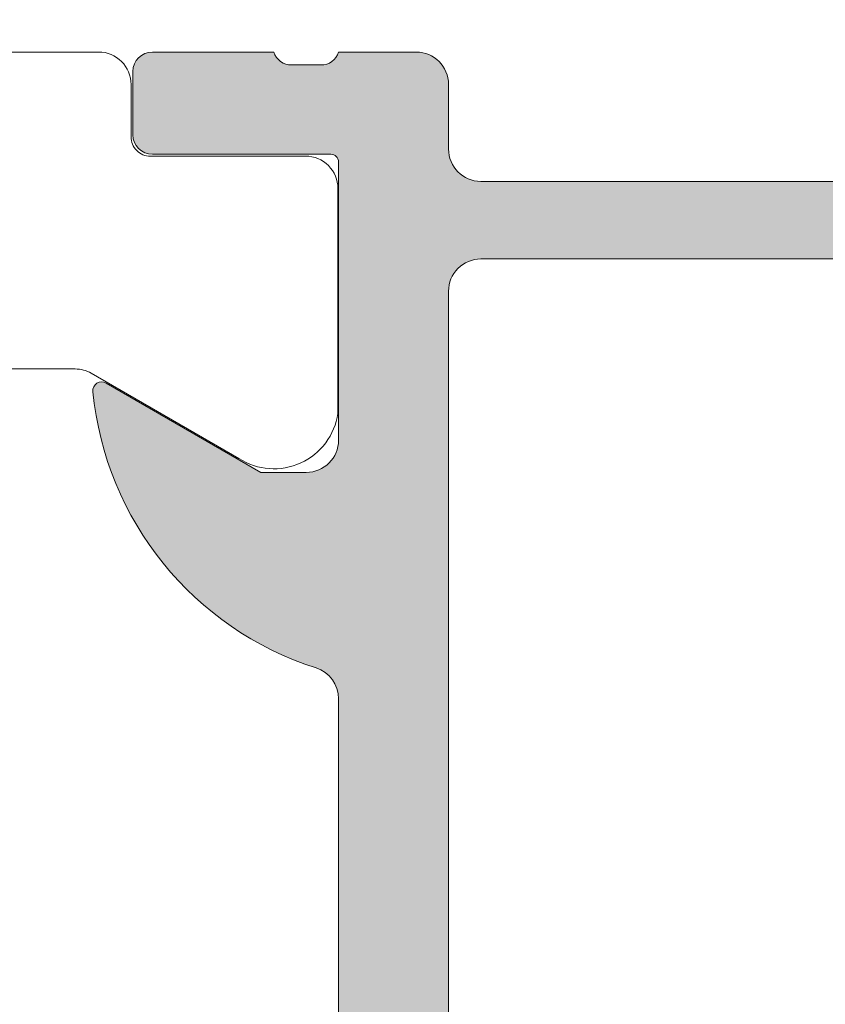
# Model space of a CAD drawing. Header units: metres. Extents: x 1316.5 to 1415.3, y -94.1 to -52.
# Tile 715 of 1056: x 1393.1897 to 1393.2022, y -70.2136 to -70.1984. Entities that reach past the tile are written whole.
import ezdxf

# ---------------------------------------------------------------- set-up
doc = ezdxf.new("R2010")
doc.units = ezdxf.units.M
doc.linetypes.add('AUSGEZOGEN', pattern=[0])
doc.layers.add('XR$1$Logos', color=255, linetype='AUSGEZOGEN', lineweight=13)

msp = doc.modelspace()

# ---------------------------------------------------------------- hatches: boundary and pattern name
at = {"layer": 'XR$1$Logos', "linetype": 'AUSGEZOGEN', "lineweight": 13, "transparency": 33554687}
h = msp.add_hatch(color=253, dxfattribs=at)
h.paths.add_polyline_path([(1393.194677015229, -70.24221225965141), (1393.194677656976, -70.24223758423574), (1393.194679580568, -70.24226284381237), (1393.194682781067, -70.24228797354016), (1393.194687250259, -70.2423129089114), (1393.19469297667, -70.24233758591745), (1393.194699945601, -70.2423619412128), (1393.194708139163, -70.24238591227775), (1393.194717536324, -70.24240943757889), (1393.19472811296, -70.24243245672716), (1393.194739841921, -70.24245491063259), (1393.194752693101, -70.24247674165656), (1393.194766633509, -70.24249789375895), (1393.194781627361, -70.2425183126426), (1393.194797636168, -70.24253794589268), (1393.194814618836, -70.2425567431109), (1393.19483253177, -70.24257465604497), (1393.194851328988, -70.2425916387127), (1393.194870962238, -70.2426076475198), (1393.194891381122, -70.24262264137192), (1393.194912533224, -70.24263658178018), (1393.194934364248, -70.2426494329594), (1393.194956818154, -70.24266116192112), (1393.194979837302, -70.24267173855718), (1393.195003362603, -70.24268113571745), (1393.195027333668, -70.2426893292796), (1393.195051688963, -70.24269629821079), (1393.195076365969, -70.24270202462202), (1393.195101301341, -70.24270649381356), (1393.195126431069, -70.24270969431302), (1393.195151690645, -70.24271161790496), (1393.195177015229, -70.24271225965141), (1393.195877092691, -70.24271225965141), (1393.195902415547, -70.24271161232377), (1393.195927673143, -70.24270968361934), (1393.195952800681, -70.24270647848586), (1393.195977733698, -70.2427020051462), (1393.196002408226, -70.24269627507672), (1393.196026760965, -70.24268930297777), (1393.196050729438, -70.24268110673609), (1393.196074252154, -70.24267170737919), (1393.196097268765, -70.24266112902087), (1393.196119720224, -70.24264939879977), (1393.19614154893, -70.2426365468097), (1393.196162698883, -70.2426226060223), (1393.196183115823, -70.2426076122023), (1393.19620274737, -70.24259160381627), (1393.19622154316, -70.24257462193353), (1393.196239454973, -70.2425567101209), (1393.196256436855, -70.24253791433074), (1393.196272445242, -70.24251828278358), (1393.196287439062, -70.24249786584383), (1393.196301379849, -70.24247671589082), (1393.196314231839, -70.24245488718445), (1393.19632596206, -70.24243243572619), (1393.196336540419, -70.24240941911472), (1393.196345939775, -70.24238589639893), (1393.196354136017, -70.2423619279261), (1393.196361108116, -70.242337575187), (1393.196366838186, -70.24231290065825), (1393.196371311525, -70.24228796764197), (1393.196374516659, -70.24226284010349), (1393.196376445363, -70.24223758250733), (1393.196377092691, -70.24221225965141), (1393.196377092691, -70.24141227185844), (1393.19637772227, -70.24138694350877), (1393.196379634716, -70.24136167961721), (1393.196382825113, -70.24133654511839), (1393.196387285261, -70.24131160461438), (1393.196393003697, -70.24128692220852), (1393.196399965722, -70.24126256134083), (1393.196408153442, -70.24123858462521), (1393.196417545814, -70.24121505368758), (1393.196428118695, -70.24119202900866), (1393.196439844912, -70.24116956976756), (1393.196452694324, -70.24114773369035), (1393.196466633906, -70.24112657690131), (1393.196481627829, -70.24110615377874), (1393.196497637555, -70.24108651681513), (1393.196514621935, -70.24106771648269), (1393.196532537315, -70.24104980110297), (1393.196551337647, -70.24103281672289), (1393.196570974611, -70.24101680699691), (1393.196591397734, -70.2410018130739), (1393.196612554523, -70.24098787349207), (1393.1966343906, -70.24097502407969), (1393.196656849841, -70.24096329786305), (1393.19667987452, -70.24095272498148), (1393.196703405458, -70.24094333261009), (1393.196727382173, -70.24093514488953), (1393.196751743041, -70.24092818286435), (1393.196776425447, -70.24092246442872), (1393.196801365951, -70.24091800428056), (1393.19682650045, -70.24091481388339), (1393.196851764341, -70.24091290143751), (1393.196877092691, -70.24091227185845), (1393.202276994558, -70.24091227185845), (1393.202302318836, -70.24091291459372), (1393.202327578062, -70.24091483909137), (1393.202352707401, -70.24091804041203), (1393.202377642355, -70.24092251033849), (1393.202402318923, -70.24092823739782), (1393.202426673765, -70.24093520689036), (1393.202450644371, -70.24094340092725), (1393.202474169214, -70.2409527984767), (1393.202497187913, -70.24096337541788), (1393.202519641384, -70.24097510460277), (1393.202541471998, -70.24098795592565), (1393.202562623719, -70.24100189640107), (1393.202583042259, -70.24101689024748), (1393.202602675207, -70.24103289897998), (1393.202621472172, -70.24104988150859), (1393.202639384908, -70.24106779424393), (1393.202656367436, -70.24108659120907), (1393.202672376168, -70.24110622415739), (1393.202687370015, -70.2411266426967), (1393.20270131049, -70.24114779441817), (1393.202714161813, -70.24116962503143), (1393.202725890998, -70.24119207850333), (1393.202736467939, -70.24121509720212), (1393.202745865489, -70.24123862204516), (1393.202754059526, -70.24126259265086), (1393.202761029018, -70.24128694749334), (1393.202766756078, -70.24131162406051), (1393.202771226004, -70.24133655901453), (1393.202774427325, -70.24136168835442), (1393.202776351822, -70.24138694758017), (1393.202776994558, -70.24141227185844), (1393.202776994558, -70.24221225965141), (1393.202777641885, -70.24223758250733), (1393.20277957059, -70.24226284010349), (1393.202782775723, -70.24228796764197), (1393.202787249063, -70.24231290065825), (1393.202792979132, -70.242337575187), (1393.202799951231, -70.2423619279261), (1393.202808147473, -70.24238589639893), (1393.20281754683, -70.24240941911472), (1393.202828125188, -70.24243243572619), (1393.202839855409, -70.24245488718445), (1393.202852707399, -70.24247671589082), (1393.202866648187, -70.24249786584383), (1393.202881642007, -70.24251828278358), (1393.202897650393, -70.24253791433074), (1393.202914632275, -70.2425567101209), (1393.202932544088, -70.24257462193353), (1393.202951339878, -70.24259160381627), (1393.202970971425, -70.2426076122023), (1393.202991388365, -70.2426226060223), (1393.203012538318, -70.2426365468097), (1393.203034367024, -70.24264939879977), (1393.203056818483, -70.24266112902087), (1393.203079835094, -70.24267170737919), (1393.20310335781, -70.24268110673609), (1393.203127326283, -70.24268930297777), (1393.203151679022, -70.24269627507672), (1393.203176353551, -70.2427020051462), (1393.203201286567, -70.24270647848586), (1393.203226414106, -70.24270968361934), (1393.203251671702, -70.24271161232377), (1393.203276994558, -70.24271225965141), (1393.203677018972, -70.24271225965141), (1393.203702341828, -70.24271161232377), (1393.203727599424, -70.24270968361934), (1393.203752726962, -70.24270647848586), (1393.203777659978, -70.2427020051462), (1393.203802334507, -70.24269627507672), (1393.203826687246, -70.24268930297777), (1393.203850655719, -70.24268110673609), (1393.203874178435, -70.24267170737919), (1393.203897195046, -70.24266112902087), (1393.203919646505, -70.24264939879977), (1393.203941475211, -70.2426365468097), (1393.203962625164, -70.2426226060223), (1393.203983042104, -70.2426076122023), (1393.204002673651, -70.24259160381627), (1393.204021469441, -70.24257462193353), (1393.204039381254, -70.2425567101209), (1393.204056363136, -70.24253791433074), (1393.204072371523, -70.24251828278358), (1393.204087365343, -70.24249786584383), (1393.20410130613, -70.24247671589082), (1393.20411415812, -70.24245488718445), (1393.204125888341, -70.24243243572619), (1393.2041364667, -70.24240941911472), (1393.204145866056, -70.24238589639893), (1393.204154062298, -70.2423619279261), (1393.204161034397, -70.242337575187), (1393.204166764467, -70.24231290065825), (1393.204171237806, -70.24228796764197), (1393.20417444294, -70.24226284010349), (1393.204176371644, -70.24223758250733), (1393.204177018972, -70.24221225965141), (1393.204177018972, -70.23191230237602), (1393.204177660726, -70.23188697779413), (1393.204179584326, -70.23186171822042), (1393.204182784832, -70.23183658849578), (1393.204187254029, -70.23181165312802), (1393.204192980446, -70.23178697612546), (1393.204199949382, -70.23176262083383), (1393.204208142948, -70.23173864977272), (1393.204217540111, -70.23171512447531), (1393.20422811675, -70.23169210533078), (1393.204239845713, -70.23166965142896), (1393.204252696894, -70.23164782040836), (1393.204266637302, -70.2316266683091), (1393.204281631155, -70.23160624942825), (1393.204297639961, -70.23158661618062), (1393.204314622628, -70.23156781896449), (1393.20433253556, -70.23154990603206), (1393.204351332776, -70.23153292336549), (1393.204370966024, -70.23151691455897), (1393.204391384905, -70.23150192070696), (1393.204412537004, -70.23148798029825), (1393.204434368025, -70.23147512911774), (1393.204456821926, -70.23146340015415), (1393.204479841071, -70.23145282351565), (1393.204503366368, -70.23144342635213), (1393.20452733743, -70.23143523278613), (1393.204551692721, -70.23142826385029), (1393.204576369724, -70.23142253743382), (1393.204601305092, -70.23141806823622), (1393.204626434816, -70.2314148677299), (1393.20465169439, -70.2314129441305), (1393.204677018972, -70.23141230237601), (1393.208177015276, -70.23141230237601), (1393.208177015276, -70.23241230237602), (1393.208177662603, -70.23243762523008), (1393.208179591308, -70.23246288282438), (1393.208182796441, -70.23248801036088), (1393.20818726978, -70.23251294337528), (1393.208192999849, -70.23253761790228), (1393.208199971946, -70.23256197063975), (1393.208208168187, -70.23258593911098), (1393.208217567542, -70.23260946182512), (1393.208228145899, -70.23263247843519), (1393.208239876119, -70.23265492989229), (1393.208252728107, -70.23267675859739), (1393.208266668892, -70.23269790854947), (1393.20828166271, -70.2327183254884), (1393.208297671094, -70.23273795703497), (1393.208314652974, -70.23275675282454), (1393.208332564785, -70.23277466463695), (1393.208351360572, -70.23279164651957), (1393.208370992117, -70.23280765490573), (1393.208391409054, -70.23282264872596), (1393.208412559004, -70.23283658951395), (1393.208434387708, -70.23284944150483), (1393.208456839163, -70.23286117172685), (1393.208479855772, -70.23287175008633), (1393.208503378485, -70.23288114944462), (1393.208527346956, -70.23288934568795), (1393.208551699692, -70.23289631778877), (1393.208576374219, -70.23290204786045), (1393.208601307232, -70.23290652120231), (1393.208626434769, -70.23290972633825), (1393.208651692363, -70.23291165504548), (1393.208677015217, -70.23291230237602), (1393.209177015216, -70.23291230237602), (1393.209202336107, -70.23291165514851), (1393.209227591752, -70.2329097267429), (1393.20925271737, -70.23290652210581), (1393.209277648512, -70.23290204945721), (1393.209302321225, -70.23289632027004), (1393.209326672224, -70.23288934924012), (1393.209350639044, -70.23288115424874), (1393.20937416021, -70.23287175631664), (1393.209397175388, -70.23286117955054), (1393.209419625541, -70.2328494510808), (1393.209441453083, -70.23283660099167), (1393.209462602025, -70.23282266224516), (1393.209483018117, -70.23280767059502), (1393.20950264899, -70.23279166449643), (1393.20952144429, -70.23277468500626), (1393.209539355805, -70.23275677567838), (1393.20955633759, -70.23273798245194), (1393.209572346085, -70.2327183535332), (1393.209587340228, -70.23269793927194), (1393.209601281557, -70.23267679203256), (1393.209614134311, -70.23265496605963), (1393.209625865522, -70.23263251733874), (1393.209636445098, -70.23260950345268), (1393.209645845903, -70.23258598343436), (1393.20965404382, -70.23256201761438), (1393.209661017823, -70.23253766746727), (1393.209666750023, -70.23251299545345), (1393.209671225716, -70.23248806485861), (1393.209674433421, -70.23246293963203), (1393.20967636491, -70.23243768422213), (1393.209677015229, -70.23241236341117), (1393.209677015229, -70.1724125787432), (1393.209676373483, -70.17238725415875), (1393.209674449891, -70.17236199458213), (1393.209671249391, -70.17233686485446), (1393.2096667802, -70.1723119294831), (1393.209661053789, -70.17228725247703), (1393.209654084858, -70.1722628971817), (1393.209645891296, -70.17223892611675), (1393.209636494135, -70.1722154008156), (1393.209625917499, -70.17219238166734), (1393.209614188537, -70.1721699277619), (1393.209601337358, -70.17214809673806), (1393.20958739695, -70.17212694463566), (1393.209572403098, -70.1721065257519), (1393.209556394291, -70.17208689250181), (1393.209539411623, -70.17206809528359), (1393.209521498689, -70.17205018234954), (1393.209502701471, -70.1720331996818), (1393.209483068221, -70.17201719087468), (1393.209462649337, -70.17200219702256), (1393.209441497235, -70.17198825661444), (1393.209419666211, -70.17197540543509), (1393.209397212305, -70.17196367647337), (1393.209374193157, -70.17195309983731), (1393.209350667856, -70.17194370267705), (1393.209326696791, -70.171935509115), (1393.209302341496, -70.17192854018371), (1393.20927766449, -70.17192281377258), (1393.209252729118, -70.17191834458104), (1393.20922759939, -70.17191514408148), (1393.209202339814, -70.17191322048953), (1393.209177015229, -70.1719125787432), (1393.205177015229, -70.1719125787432), (1393.205151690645, -70.17191322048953), (1393.205126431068, -70.17191514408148), (1393.205101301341, -70.17191834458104), (1393.205076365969, -70.17192281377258), (1393.205051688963, -70.17192854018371), (1393.205027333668, -70.171935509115), (1393.205003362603, -70.17194370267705), (1393.204979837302, -70.17195309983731), (1393.204956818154, -70.17196367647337), (1393.204934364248, -70.17197540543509), (1393.204912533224, -70.17198825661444), (1393.204891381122, -70.17200219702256), (1393.204870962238, -70.17201719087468), (1393.204851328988, -70.1720331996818), (1393.20483253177, -70.17205018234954), (1393.204814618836, -70.17206809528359), (1393.204797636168, -70.17208689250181), (1393.204781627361, -70.1721065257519), (1393.204766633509, -70.17212694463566), (1393.204752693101, -70.17214809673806), (1393.204739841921, -70.1721699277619), (1393.20472811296, -70.17219238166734), (1393.204717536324, -70.1722154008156), (1393.204708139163, -70.17223892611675), (1393.204699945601, -70.1722628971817), (1393.20469297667, -70.17228725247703), (1393.204687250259, -70.1723119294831), (1393.204682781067, -70.17233686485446), (1393.204679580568, -70.17236199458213), (1393.204677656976, -70.17238725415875), (1393.204677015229, -70.1724125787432), (1393.204677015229, -70.17371257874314), (1393.204677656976, -70.17373790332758), (1393.204679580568, -70.17376316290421), (1393.204682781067, -70.17378829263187), (1393.204687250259, -70.17381322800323), (1393.20469297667, -70.1738379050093), (1393.204699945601, -70.17386226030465), (1393.204708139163, -70.1738862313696), (1393.204717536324, -70.17390975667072), (1393.20472811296, -70.173932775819), (1393.204739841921, -70.17395522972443), (1393.204752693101, -70.17397706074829), (1393.204766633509, -70.17399821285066), (1393.204781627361, -70.17401863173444), (1393.204797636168, -70.17403826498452), (1393.204814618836, -70.17405706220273), (1393.20483253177, -70.1740749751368), (1393.204851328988, -70.17409195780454), (1393.204870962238, -70.17410796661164), (1393.204891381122, -70.17412296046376), (1393.204912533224, -70.17413690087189), (1393.204934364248, -70.17414975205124), (1393.204956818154, -70.17416148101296), (1393.204979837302, -70.17417205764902), (1393.205003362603, -70.17418145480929), (1393.205027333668, -70.17418964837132), (1393.205051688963, -70.17419661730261), (1393.205076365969, -70.17420234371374), (1393.205101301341, -70.17420681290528), (1393.205126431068, -70.17421001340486), (1393.205151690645, -70.1742119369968), (1393.205177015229, -70.17421257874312), (1393.205677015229, -70.17421257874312), (1393.205677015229, -70.17321257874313), (1393.207377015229, -70.17321257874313), (1393.207427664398, -70.17321386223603), (1393.207478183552, -70.1732177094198), (1393.207528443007, -70.17322411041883), (1393.20757831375, -70.1732330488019), (1393.207627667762, -70.17324450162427), (1393.207676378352, -70.17325843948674), (1393.207724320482, -70.17327482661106), (1393.207771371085, -70.17329362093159), (1393.207817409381, -70.17331477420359), (1393.207862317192, -70.17333823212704), (1393.20790597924, -70.17336393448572), (1393.207948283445, -70.17339181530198), (1393.207989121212, -70.17342180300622), (1393.208028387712, -70.17345382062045), (1393.208065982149, -70.17348778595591), (1393.208101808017, -70.17352361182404), (1393.208135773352, -70.17356120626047), (1393.208167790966, -70.17360047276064), (1393.208197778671, -70.17364131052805), (1393.208225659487, -70.17368361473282), (1393.208251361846, -70.17372727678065), (1393.208274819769, -70.17377218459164), (1393.208295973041, -70.17381822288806), (1393.208314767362, -70.17386527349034), (1393.208331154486, -70.17391321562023), (1393.208345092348, -70.17396192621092), (1393.208356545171, -70.17401128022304), (1393.208365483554, -70.17406115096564), (1393.208371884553, -70.17411141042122), (1393.208375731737, -70.17416192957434), (1393.208377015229, -70.17421257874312), (1393.208377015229, -70.17821257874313), (1393.208375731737, -70.17826322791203), (1393.208371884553, -70.17831374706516), (1393.208365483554, -70.17836400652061), (1393.208356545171, -70.17841387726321), (1393.208345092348, -70.17846323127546), (1393.208331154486, -70.17851194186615), (1393.208314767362, -70.17855988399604), (1393.208295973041, -70.17860693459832), (1393.208274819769, -70.17865297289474), (1393.208251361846, -70.17869788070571), (1393.208225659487, -70.17874154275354), (1393.208197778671, -70.17878384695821), (1393.208167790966, -70.17882468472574), (1393.208135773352, -70.17886395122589), (1393.208101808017, -70.17890154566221), (1393.208065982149, -70.17893737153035), (1393.208028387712, -70.17897133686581), (1393.207989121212, -70.17900335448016), (1393.207948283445, -70.1790333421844), (1393.20790597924, -70.17906122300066), (1393.207862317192, -70.17908692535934), (1393.207817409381, -70.17911038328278), (1393.207771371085, -70.17913153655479), (1393.207724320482, -70.17915033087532), (1393.207676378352, -70.17916671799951), (1393.207627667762, -70.17918065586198), (1393.20757831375, -70.17919210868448), (1393.207528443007, -70.17920104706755), (1393.207478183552, -70.17920744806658), (1393.207427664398, -70.17921129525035), (1393.207377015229, -70.17921257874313), (1393.205677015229, -70.17921257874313), (1393.205677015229, -70.17821257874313), (1393.205177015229, -70.17821257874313), (1393.205151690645, -70.17821322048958), (1393.205126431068, -70.17821514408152), (1393.205101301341, -70.17821834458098), (1393.205076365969, -70.17822281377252), (1393.205051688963, -70.17822854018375), (1393.205027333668, -70.17823550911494), (1393.205003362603, -70.1782437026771), (1393.204979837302, -70.17825309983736), (1393.204956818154, -70.17826367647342), (1393.204934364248, -70.17827540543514), (1393.204912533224, -70.17828825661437), (1393.204891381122, -70.17830219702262), (1393.204870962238, -70.17831719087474), (1393.204851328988, -70.17833319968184), (1393.20483253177, -70.17835018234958), (1393.204814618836, -70.17836809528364), (1393.204797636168, -70.17838689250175), (1393.204781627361, -70.17840652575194), (1393.204766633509, -70.17842694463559), (1393.204752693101, -70.17844809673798), (1393.204739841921, -70.17846992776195), (1393.20472811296, -70.17849238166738), (1393.204717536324, -70.17851540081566), (1393.204708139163, -70.17853892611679), (1393.204699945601, -70.17856289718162), (1393.20469297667, -70.17858725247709), (1393.204687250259, -70.17861192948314), (1393.204682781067, -70.17863686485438), (1393.204679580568, -70.17866199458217), (1393.204677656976, -70.1786872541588), (1393.204677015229, -70.17871257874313), (1393.204677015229, -70.18151257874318), (1393.204677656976, -70.18153790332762), (1393.204679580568, -70.18156316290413), (1393.204682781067, -70.18158829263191), (1393.204687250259, -70.18161322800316), (1393.20469297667, -70.18163790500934), (1393.204699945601, -70.18166226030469), (1393.204708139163, -70.18168623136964), (1393.204717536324, -70.18170975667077), (1393.20472811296, -70.18173277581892), (1393.204739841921, -70.18175522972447), (1393.204752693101, -70.18177706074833), (1393.204766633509, -70.18179821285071), (1393.204781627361, -70.18181863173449), (1393.204797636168, -70.18183826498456), (1393.204814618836, -70.18185706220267), (1393.20483253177, -70.18187497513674), (1393.204851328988, -70.18189195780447), (1393.204870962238, -70.18190796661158), (1393.204891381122, -70.18192296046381), (1393.204912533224, -70.18193690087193), (1393.204934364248, -70.18194975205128), (1393.204956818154, -70.181961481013), (1393.204979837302, -70.18197205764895), (1393.205003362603, -70.18198145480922), (1393.205027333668, -70.18198964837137), (1393.205051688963, -70.18199661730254), (1393.205076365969, -70.18200234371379), (1393.205101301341, -70.18200681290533), (1393.205126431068, -70.1820100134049), (1393.205151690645, -70.18201193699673), (1393.205177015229, -70.18201257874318), (1393.205377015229, -70.18201257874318), (1393.205402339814, -70.18201193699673), (1393.205427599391, -70.1820100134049), (1393.205452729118, -70.18200681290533), (1393.20547766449, -70.18200234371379), (1393.205502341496, -70.18199661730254), (1393.205526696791, -70.18198964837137), (1393.205550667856, -70.18198145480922), (1393.205574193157, -70.18197205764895), (1393.205597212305, -70.181961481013), (1393.205619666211, -70.18194975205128), (1393.205641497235, -70.18193690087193), (1393.205662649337, -70.18192296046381), (1393.205683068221, -70.18190796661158), (1393.205702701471, -70.18189195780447), (1393.205721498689, -70.18187497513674), (1393.205739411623, -70.18185706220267), (1393.205756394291, -70.18183826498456), (1393.205772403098, -70.18181863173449), (1393.20578739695, -70.18179821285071), (1393.205801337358, -70.18177706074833), (1393.205814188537, -70.18175522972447), (1393.205825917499, -70.18173277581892), (1393.205836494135, -70.18170975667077), (1393.205845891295, -70.18168623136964), (1393.205854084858, -70.18166226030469), (1393.205861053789, -70.18163790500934), (1393.2058667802, -70.18161322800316), (1393.205871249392, -70.18158829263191), (1393.205874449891, -70.18156316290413), (1393.205876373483, -70.18153790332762), (1393.205877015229, -70.18151257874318), (1393.205877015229, -70.18101257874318), (1393.205877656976, -70.18098725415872), (1393.205879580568, -70.18096199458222), (1393.205882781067, -70.18093686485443), (1393.205887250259, -70.18091192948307), (1393.20589297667, -70.180887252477), (1393.205899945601, -70.18086289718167), (1393.205908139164, -70.18083892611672), (1393.205917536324, -70.18081540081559), (1393.20592811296, -70.18079238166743), (1393.205939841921, -70.18076992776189), (1393.205952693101, -70.18074809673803), (1393.205966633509, -70.18072694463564), (1393.205981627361, -70.18070652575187), (1393.205997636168, -70.1806868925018), (1393.206014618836, -70.18066809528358), (1393.20603253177, -70.18065018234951), (1393.206051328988, -70.18063319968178), (1393.206070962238, -70.18061719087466), (1393.206091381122, -70.18060219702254), (1393.206112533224, -70.18058825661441), (1393.206134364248, -70.18057540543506), (1393.206156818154, -70.18056367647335), (1393.206179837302, -70.1805530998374), (1393.206203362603, -70.18054370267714), (1393.206227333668, -70.18053550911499), (1393.206251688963, -70.18052854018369), (1393.206276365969, -70.18052281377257), (1393.206301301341, -70.18051834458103), (1393.206326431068, -70.18051514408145), (1393.206351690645, -70.18051322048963), (1393.206377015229, -70.18051257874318), (1393.20757701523, -70.18051257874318), (1393.207602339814, -70.18051322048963), (1393.20762759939, -70.18051514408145), (1393.207652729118, -70.18051834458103), (1393.207677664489, -70.18052281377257), (1393.207702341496, -70.18052854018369), (1393.207726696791, -70.18053550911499), (1393.207750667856, -70.18054370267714), (1393.207774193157, -70.1805530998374), (1393.207797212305, -70.18056367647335), (1393.207819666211, -70.18057540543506), (1393.207841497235, -70.18058825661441), (1393.207862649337, -70.18060219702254), (1393.207883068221, -70.18061719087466), (1393.207902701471, -70.18063319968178), (1393.207921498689, -70.18065018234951), (1393.207939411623, -70.18066809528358), (1393.207956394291, -70.1806868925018), (1393.207972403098, -70.18070652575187), (1393.20798739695, -70.18072694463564), (1393.208001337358, -70.18074809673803), (1393.208014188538, -70.18076992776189), (1393.208025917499, -70.18079238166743), (1393.208036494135, -70.18081540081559), (1393.208045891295, -70.18083892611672), (1393.208054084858, -70.18086289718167), (1393.208061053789, -70.180887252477), (1393.2080667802, -70.18091192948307), (1393.208071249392, -70.18093686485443), (1393.208074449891, -70.18096199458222), (1393.208076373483, -70.18098725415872), (1393.208077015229, -70.18101257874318), (1393.208077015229, -70.19391421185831), (1393.207467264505, -70.20001171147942), (1393.207461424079, -70.20005880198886), (1393.207453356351, -70.20010556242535), (1393.207443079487, -70.20015188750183), (1393.207430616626, -70.2001976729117), (1393.20741599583, -70.20024281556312), (1393.20739925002, -70.20028721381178), (1393.2073804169, -70.20033076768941), (1393.207359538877, -70.20037337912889), (1393.207336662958, -70.20041495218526), (1393.207311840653, -70.2004553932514), (1393.207285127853, -70.20049461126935), (1393.207256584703, -70.20053251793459), (1393.207226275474, -70.20056902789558), (1393.207194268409, -70.20060405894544), (1393.207160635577, -70.20063753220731), (1393.207125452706, -70.20066937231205), (1393.207088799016, -70.20069950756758), (1393.207050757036, -70.20072787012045), (1393.207011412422, -70.20075439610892), (1393.206970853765, -70.20077902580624), (1393.206929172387, -70.20080170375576), (1393.20688646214, -70.20082237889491), (1393.206842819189, -70.20084100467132), (1393.206798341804, -70.20085753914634), (1393.206753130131, -70.20087194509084), (1393.206707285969, -70.20088419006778), (1393.206660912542, -70.2008942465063), (1393.206614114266, -70.20090209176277), (1393.206566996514, -70.2009077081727), (1393.206519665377, -70.20091108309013), (1393.206472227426, -70.20091220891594), (1393.196877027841, -70.20091220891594), (1393.196851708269, -70.20091156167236), (1393.196826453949, -70.20090963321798), (1393.19680132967, -70.2009064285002), (1393.196776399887, -70.20090195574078), (1393.196751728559, -70.20089622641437), (1393.196727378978, -70.20088925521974), (1393.196703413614, -70.20088106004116), (1393.196679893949, -70.20087166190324), (1393.196656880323, -70.200861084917), (1393.196634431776, -70.20084935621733), (1393.196612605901, -70.20083650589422), (1393.196591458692, -70.20082256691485), (1393.1965710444, -70.20080757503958), (1393.196551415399, -70.20079156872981), (1393.196532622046, -70.20077458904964), (1393.196514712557, -70.20075667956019), (1393.196497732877, -70.20073788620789), (1393.196481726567, -70.20071825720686), (1393.196466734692, -70.20069784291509), (1393.196452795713, -70.2006766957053), (1393.196439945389, -70.20065486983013), (1393.19642821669, -70.20063242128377), (1393.196417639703, -70.20060940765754), (1393.196408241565, -70.20058588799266), (1393.196400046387, -70.20056192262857), (1393.196393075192, -70.20053757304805), (1393.196387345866, -70.20051290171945), (1393.196382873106, -70.20048797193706), (1393.196379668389, -70.20046284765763), (1393.196377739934, -70.2004375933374), (1393.196377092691, -70.20041227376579), (1393.196377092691, -70.1994125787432), (1393.196376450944, -70.19938725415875), (1393.196374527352, -70.19936199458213), (1393.196371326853, -70.19933686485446), (1393.196366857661, -70.1993119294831), (1393.19636113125, -70.19928725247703), (1393.196354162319, -70.1992628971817), (1393.196345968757, -70.19923892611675), (1393.196336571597, -70.1992154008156), (1393.19632599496, -70.19919238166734), (1393.196314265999, -70.1991699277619), (1393.19630141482, -70.19914809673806), (1393.196287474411, -70.19912694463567), (1393.196272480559, -70.1991065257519), (1393.196256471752, -70.19908689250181), (1393.196239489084, -70.1990680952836), (1393.19622157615, -70.19905018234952), (1393.196202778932, -70.1990331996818), (1393.196183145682, -70.19901719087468), (1393.196162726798, -70.19900219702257), (1393.196141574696, -70.19898825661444), (1393.196119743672, -70.19897540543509), (1393.196097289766, -70.19896367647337), (1393.196074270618, -70.19895309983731), (1393.196050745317, -70.19894370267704), (1393.196026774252, -70.198935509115), (1393.196002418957, -70.19892854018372), (1393.195977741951, -70.19892281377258), (1393.195952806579, -70.19891834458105), (1393.195927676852, -70.19891514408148), (1393.195902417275, -70.19891322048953), (1393.195877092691, -70.1989125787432), (1393.194677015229, -70.1989125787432), (1393.194673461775, -70.19892376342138), (1393.194669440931, -70.19893478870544), (1393.194664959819, -70.19894563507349), (1393.194660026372, -70.19895628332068), (1393.194654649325, -70.19896671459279), (1393.1946488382, -70.19897691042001), (1393.194642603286, -70.19898685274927), (1393.194635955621, -70.19899652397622), (1393.194628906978, -70.1990059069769), (1393.194621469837, -70.19901498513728), (1393.194613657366, -70.19902374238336), (1393.194605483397, -70.19903216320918), (1393.194596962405, -70.19904023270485), (1393.194588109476, -70.1990479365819), (1393.194578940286, -70.19905526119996), (1393.194569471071, -70.19906219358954), (1393.194559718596, -70.19906872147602), (1393.19454970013, -70.19907483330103), (1393.194539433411, -70.19908051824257), (1393.194528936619, -70.19908576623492), (1393.194518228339, -70.19909056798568), (1393.194507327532, -70.1990949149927), (1393.194496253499, -70.19909879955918), (1393.194485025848, -70.19910221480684), (1393.194473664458, -70.1991051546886), (1393.194462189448, -70.19910761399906), (1393.194450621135, -70.19910958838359), (1393.194438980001, -70.19911107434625), (1393.19442728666, -70.19911206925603), (1393.194415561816, -70.19911257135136), (1393.19440382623, -70.19911257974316), (1393.19395023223, -70.19911257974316), (1393.193938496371, -70.19911257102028), (1393.193926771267, -70.1991120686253), (1393.193915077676, -70.19911107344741), (1393.193903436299, -70.19910958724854), (1393.193891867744, -70.19910761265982), (1393.193880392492, -70.19910515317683), (1393.193869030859, -70.19910221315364), (1393.193857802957, -70.19909879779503), (1393.193846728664, -70.1990949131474), (1393.193835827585, -70.19909056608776), (1393.193825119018, -70.19908576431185), (1393.193814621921, -70.19908051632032), (1393.193804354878, -70.19907483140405), (1393.193794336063, -70.19906871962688), (1393.193784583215, -70.19906219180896), (1393.193775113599, -70.19905525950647), (1393.193765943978, -70.1990479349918), (1393.193757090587, -70.19904023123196), (1393.193748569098, -70.19903216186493), (1393.193740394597, -70.19902374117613), (1393.193732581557, -70.19901498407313), (1393.193725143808, -70.1990059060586), (1393.193718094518, -70.19899652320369), (1393.193711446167, -70.19898685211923), (1393.193705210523, -70.19897690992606), (1393.193699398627, -70.19896671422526), (1393.193694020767, -70.19895628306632), (1393.193689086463, -70.19894563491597), (1393.193684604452, -70.19893478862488), (1393.193680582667, -70.19892376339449), (1393.19367702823, -70.1989125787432), (1393.191797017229, -70.1989125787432), (1393.191781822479, -70.19891296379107), (1393.191766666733, -70.19891411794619), (1393.191751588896, -70.19891603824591), (1393.191736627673, -70.19891871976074), (1393.19172182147, -70.1989221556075), (1393.191707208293, -70.19892633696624), (1393.191692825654, -70.19893125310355), (1393.191678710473, -70.19893689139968), (1393.191664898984, -70.1989432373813), (1393.191651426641, -70.19895027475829), (1393.191638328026, -70.1989579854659), (1393.191625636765, -70.19896634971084), (1393.191613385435, -70.19897534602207), (1393.191601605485, -70.19898495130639), (1393.191590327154, -70.19899514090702), (1393.191579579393, -70.19900588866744), (1393.191569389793, -70.19901716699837), (1393.191559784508, -70.19902894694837), (1393.191550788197, -70.19904119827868), (1393.191542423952, -70.19905388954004), (1393.191534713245, -70.19906698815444), (1393.191527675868, -70.19908046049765), (1393.191521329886, -70.19909427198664), (1393.19151569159, -70.19910838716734), (1393.191510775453, -70.19912276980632), (1393.191506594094, -70.19913738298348), (1393.191503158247, -70.19915218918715), (1393.191500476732, -70.1991671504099), (1393.191498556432, -70.1991822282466), (1393.191497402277, -70.19919738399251), (1393.191497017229, -70.19921257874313), (1393.191497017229, -70.20019255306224), (1393.191497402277, -70.20020774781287), (1393.191498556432, -70.20022290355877), (1393.191500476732, -70.20023798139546), (1393.191503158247, -70.20025294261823), (1393.191506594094, -70.20026774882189), (1393.191510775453, -70.20028236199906), (1393.19151569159, -70.20029674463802), (1393.191521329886, -70.20031085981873), (1393.191527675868, -70.20032467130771), (1393.191534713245, -70.20033814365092), (1393.191542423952, -70.20035124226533), (1393.191550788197, -70.20036393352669), (1393.191559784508, -70.200376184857), (1393.191569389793, -70.200387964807), (1393.191579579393, -70.20039924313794), (1393.191590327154, -70.20040999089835), (1393.191601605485, -70.200420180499), (1393.191613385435, -70.2004297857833), (1393.191625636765, -70.20043878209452), (1393.191638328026, -70.20044714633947), (1393.191651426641, -70.20045485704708), (1393.191664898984, -70.20046189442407), (1393.191678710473, -70.20046824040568), (1393.191692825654, -70.20047387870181), (1393.191707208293, -70.20047879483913), (1393.19172182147, -70.20048297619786), (1393.191736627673, -70.20048641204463), (1393.191751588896, -70.20048909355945), (1393.191766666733, -70.20049101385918), (1393.191781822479, -70.2004921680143), (1393.191797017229, -70.20049255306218), (1393.19455701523, -70.20049255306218), (1393.19456309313, -70.2004927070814), (1393.194569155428, -70.20049316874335), (1393.194575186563, -70.20049393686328), (1393.194581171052, -70.20049500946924), (1393.194587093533, -70.20049638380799), (1393.194592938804, -70.20049805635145), (1393.19459869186, -70.20050002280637), (1393.194604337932, -70.20050227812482), (1393.194609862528, -70.20050481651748), (1393.194615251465, -70.20050763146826), (1393.194620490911, -70.20051071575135), (1393.194625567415, -70.20051406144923), (1393.194630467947, -70.20051765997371), (1393.194635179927, -70.2005215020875), (1393.19463969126, -70.20052557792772), (1393.194643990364, -70.20052987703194), (1393.194648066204, -70.2005343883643), (1393.194651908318, -70.20053910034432), (1393.194655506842, -70.20054400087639), (1393.19465885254, -70.20054907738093), (1393.194661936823, -70.20055431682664), (1393.194664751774, -70.20055970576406), (1393.194667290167, -70.20056523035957), (1393.194669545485, -70.2005708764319), (1393.19467151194, -70.20057662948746), (1393.194673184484, -70.20058247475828), (1393.194674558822, -70.20058839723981), (1393.194675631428, -70.20059438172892), (1393.194676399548, -70.20060041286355), (1393.19467686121, -70.20060647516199), (1393.194677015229, -70.20061255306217), (1393.194677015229, -70.2049125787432), (1393.194676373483, -70.20493790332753), (1393.194674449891, -70.20496316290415), (1393.194671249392, -70.20498829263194), (1393.1946667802, -70.20501322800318), (1393.194661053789, -70.20503790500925), (1393.194654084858, -70.20506226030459), (1393.194645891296, -70.20508623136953), (1393.194636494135, -70.20510975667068), (1393.194625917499, -70.20513277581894), (1393.194614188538, -70.20515522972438), (1393.194601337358, -70.20517706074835), (1393.19458739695, -70.20519821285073), (1393.194572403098, -70.20521863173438), (1393.194556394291, -70.20523826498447), (1393.194539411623, -70.20525706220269), (1393.194521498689, -70.20527497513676), (1393.194502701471, -70.20529195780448), (1393.194483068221, -70.2053079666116), (1393.194462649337, -70.20532296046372), (1393.194441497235, -70.20533690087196), (1393.194419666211, -70.20534975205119), (1393.194397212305, -70.20536148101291), (1393.194374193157, -70.20537205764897), (1393.194350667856, -70.20538145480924), (1393.194326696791, -70.2053896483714), (1393.194302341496, -70.20539661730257), (1393.19427766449, -70.20540234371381), (1393.194252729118, -70.20540681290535), (1393.19422759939, -70.2054100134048), (1393.194202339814, -70.20541193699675), (1393.194177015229, -70.2054125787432), (1393.19347701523, -70.2054125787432), (1393.191084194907, -70.20403108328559), (1393.191075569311, -70.20402650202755), (1393.191066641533, -70.20402254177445), (1393.191057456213, -70.20401922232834), (1393.19104805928, -70.204016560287), (1393.191038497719, -70.20401456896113), (1393.191028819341, -70.20401325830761), (1393.191019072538, -70.20401263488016), (1393.191009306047, -70.2040127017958), (1393.190999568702, -70.20401345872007), (1393.190989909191, -70.20401490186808), (1393.190980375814, -70.20401702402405), (1393.19097101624, -70.20401981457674), (1393.190961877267, -70.20402325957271), (1393.190953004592, -70.20402734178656), (1393.190944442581, -70.20403204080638), (1393.190936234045, -70.20403733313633), (1393.190928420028, -70.20404319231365), (1393.190921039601, -70.2040495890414), (1393.190914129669, -70.20405649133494), (1393.190907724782, -70.20406386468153), (1393.190901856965, -70.20407167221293), (1393.190896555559, -70.2040798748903), (1393.190891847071, -70.20408843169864), (1393.190887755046, -70.20409729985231), (1393.190884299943, -70.20410643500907), (1393.19088149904, -70.20411579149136), (1393.19087936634, -70.20412532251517), (1393.190877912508, -70.20413498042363), (1393.190877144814, -70.20414471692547), (1393.190877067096, -70.2041544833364), (1393.190877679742, -70.2041642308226), (1393.190899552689, -70.2043505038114), (1393.190928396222, -70.20453582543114), (1393.190964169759, -70.2047199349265), (1393.191006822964, -70.20490257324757), (1393.191056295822, -70.20508348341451), (1393.191112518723, -70.20526241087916), (1393.191175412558, -70.20543910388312), (1393.191244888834, -70.20561331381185), (1393.191320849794, -70.20578479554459), (1393.191403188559, -70.20595330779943), (1393.191491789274, -70.20611861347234), (1393.191586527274, -70.20628047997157), (1393.191687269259, -70.20643867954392), (1393.19179387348, -70.20659298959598), (1393.191906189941, -70.20674319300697), (1393.192024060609, -70.20688907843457), (1393.192147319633, -70.20703044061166), (1393.192275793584, -70.20716708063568), (1393.192409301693, -70.20729880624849), (1393.192547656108, -70.20742543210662), (1393.19269066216, -70.20754678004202), (1393.192838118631, -70.20766267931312), (1393.192989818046, -70.20777296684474), (1393.193145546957, -70.20787748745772), (1393.193305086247, -70.20797609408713), (1393.193468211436, -70.20806864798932), (1393.193634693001, -70.20815501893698), (1393.193804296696, -70.20823508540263), (1393.193976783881, -70.20830873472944), (1393.194151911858, -70.20837586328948), (1393.194329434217, -70.20843637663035), (1393.19434867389, -70.20844296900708), (1393.194367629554, -70.20845033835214), (1393.194386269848, -70.20845847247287), (1393.19440456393, -70.20846735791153), (1393.194422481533, -70.20847697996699), (1393.194439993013, -70.20848732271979), (1393.194457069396, -70.20849836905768), (1393.194473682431, -70.20851010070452), (1393.19448980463, -70.20852249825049), (1393.19450540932, -70.20853554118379), (1393.194520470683, -70.208549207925), (1393.194534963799, -70.20856347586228), (1393.19454886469, -70.20857832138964), (1393.194562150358, -70.20859371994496), (1393.194574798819, -70.20860964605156), (1393.194586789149, -70.20862607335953), (1393.194598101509, -70.20864297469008), (1393.194608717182, -70.20866032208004), (1393.194618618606, -70.20867808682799), (1393.194627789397, -70.20869623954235), (1393.194636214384, -70.20871475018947), (1393.194643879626, -70.2087335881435), (1393.194650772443, -70.20875272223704), (1393.194656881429, -70.20877212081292), (1393.194662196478, -70.20879175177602), (1393.194666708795, -70.20881158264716), (1393.194670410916, -70.20883158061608), (1393.194673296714, -70.20885171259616), (1393.194675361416, -70.20887194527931), (1393.194676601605, -70.20889224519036), (1393.194677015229, -70.2089125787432), (1393.194677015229, -70.2319125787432), (1393.194676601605, -70.23193291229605), (1393.194675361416, -70.23195321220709), (1393.194673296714, -70.23197344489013), (1393.194670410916, -70.23199357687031), (1393.194666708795, -70.23201357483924), (1393.194662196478, -70.23203340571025), (1393.194656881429, -70.23205303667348), (1393.194650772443, -70.23207243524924), (1393.194643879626, -70.23209156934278), (1393.194636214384, -70.23211040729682), (1393.194627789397, -70.23212891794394), (1393.194618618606, -70.23214707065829), (1393.194608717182, -70.23216483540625), (1393.194598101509, -70.2321821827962), (1393.194586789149, -70.23219908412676), (1393.194574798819, -70.23221551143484), (1393.194562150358, -70.23223143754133), (1393.19454886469, -70.23224683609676), (1393.194534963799, -70.23226168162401), (1393.194520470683, -70.2322759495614), (1393.19450540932, -70.23228961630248), (1393.19448980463, -70.2323026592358), (1393.194473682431, -70.23231505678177), (1393.194457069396, -70.23232678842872), (1393.194439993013, -70.23233783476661), (1393.194422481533, -70.2323481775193), (1393.19440456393, -70.23235779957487), (1393.194386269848, -70.23236668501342), (1393.194367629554, -70.23237481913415), (1393.19434867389, -70.23238218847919), (1393.194329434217, -70.23238878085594), (1393.194151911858, -70.23244929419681), (1393.193976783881, -70.23251642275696), (1393.193804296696, -70.23259007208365), (1393.193634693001, -70.23267013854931), (1393.193468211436, -70.23275650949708), (1393.193305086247, -70.23284906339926), (1393.193145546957, -70.23294767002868), (1393.192989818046, -70.23305219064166), (1393.192838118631, -70.23316247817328), (1393.19269066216, -70.23327837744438), (1393.192547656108, -70.23339972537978), (1393.192409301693, -70.2335263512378), (1393.192275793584, -70.2336580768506), (1393.192147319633, -70.23379471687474), (1393.192024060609, -70.23393607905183), (1393.191906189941, -70.23408196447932), (1393.19179387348, -70.23423216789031), (1393.191687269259, -70.23438647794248), (1393.191586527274, -70.23454467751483), (1393.191491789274, -70.23470654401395), (1393.191403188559, -70.23487184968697), (1393.191320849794, -70.23504036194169), (1393.191244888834, -70.23521184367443), (1393.191175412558, -70.23538605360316), (1393.191112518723, -70.23556274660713), (1393.191056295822, -70.23574167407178), (1393.191006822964, -70.23592258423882), (1393.190964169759, -70.2361052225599), (1393.190928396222, -70.23628933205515), (1393.190899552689, -70.23647465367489), (1393.190877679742, -70.2366609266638), (1393.190877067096, -70.23667067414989), (1393.190877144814, -70.23668044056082), (1393.190877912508, -70.23669017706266), (1393.19087936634, -70.23669983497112), (1393.19088149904, -70.23670936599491), (1393.190884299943, -70.23671872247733), (1393.190887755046, -70.23672785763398), (1393.190891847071, -70.23673672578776), (1393.190896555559, -70.23674528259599), (1393.190901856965, -70.23675348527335), (1393.190907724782, -70.23676129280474), (1393.190914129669, -70.23676866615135), (1393.190921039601, -70.23677556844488), (1393.190928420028, -70.23678196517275), (1393.190936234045, -70.23678782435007), (1393.190944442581, -70.23679311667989), (1393.190953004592, -70.23679781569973), (1393.190961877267, -70.23680189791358), (1393.19097101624, -70.23680534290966), (1393.190980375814, -70.23680813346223), (1393.190989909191, -70.2368102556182), (1393.190999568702, -70.23681169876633), (1393.191009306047, -70.2368124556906), (1393.191019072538, -70.23681252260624), (1393.191028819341, -70.23681189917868), (1393.191038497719, -70.23681058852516), (1393.19104805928, -70.23680859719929), (1393.191057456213, -70.23680593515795), (1393.191066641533, -70.23680261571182), (1393.191075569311, -70.23679865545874), (1393.191084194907, -70.2367940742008), (1393.19347701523, -70.2354125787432), (1393.194177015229, -70.2354125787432), (1393.194202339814, -70.23541322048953), (1393.19422759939, -70.23541514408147), (1393.194252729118, -70.23541834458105), (1393.19427766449, -70.23542281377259), (1393.194302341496, -70.23542854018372), (1393.194326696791, -70.235435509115), (1393.194350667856, -70.23544370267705), (1393.194374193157, -70.23545309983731), (1393.194397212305, -70.23546367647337), (1393.194419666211, -70.2354754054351), (1393.194441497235, -70.23548825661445), (1393.194462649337, -70.23550219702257), (1393.194483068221, -70.23551719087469), (1393.194502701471, -70.2355331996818), (1393.194521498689, -70.23555018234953), (1393.194539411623, -70.2355680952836), (1393.194556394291, -70.23558689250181), (1393.194572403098, -70.23560652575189), (1393.19458739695, -70.23562694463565), (1393.194601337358, -70.23564809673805), (1393.194614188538, -70.2356699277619), (1393.194625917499, -70.23569238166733), (1393.194636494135, -70.23571540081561), (1393.194645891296, -70.23573892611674), (1393.194654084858, -70.23576289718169), (1393.194661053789, -70.23578725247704), (1393.1946667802, -70.2358119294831), (1393.194671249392, -70.23583686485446), (1393.194674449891, -70.23586199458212), (1393.194676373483, -70.23588725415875), (1393.194677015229, -70.2359125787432), (1393.194677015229, -70.24021260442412), (1393.19467686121, -70.24021868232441), (1393.194676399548, -70.24022474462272), (1393.194675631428, -70.24023077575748), (1393.194674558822, -70.24023676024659), (1393.194673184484, -70.240242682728), (1393.19467151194, -70.24024852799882), (1393.194669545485, -70.2402542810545), (1393.194667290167, -70.24025992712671), (1393.194664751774, -70.24026545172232), (1393.194661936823, -70.24027084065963), (1393.19465885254, -70.24027608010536), (1393.194655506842, -70.2402811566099), (1393.194651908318, -70.24028605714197), (1393.194648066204, -70.2402907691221), (1393.194643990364, -70.24029528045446), (1393.19463969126, -70.24029957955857), (1393.194635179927, -70.24030365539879), (1393.194630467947, -70.24030749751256), (1393.194625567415, -70.24031109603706), (1393.194620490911, -70.24031444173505), (1393.194615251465, -70.24031752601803), (1393.194609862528, -70.24032034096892), (1393.194604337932, -70.24032287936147), (1393.19459869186, -70.24032513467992), (1393.194592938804, -70.24032710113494), (1393.194587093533, -70.24032877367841), (1393.194581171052, -70.24033014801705), (1393.194575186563, -70.240331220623), (1393.194569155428, -70.24033198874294), (1393.19456309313, -70.240332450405), (1393.19455701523, -70.24033260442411), (1393.191797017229, -70.24033260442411), (1393.191781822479, -70.24033298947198), (1393.191766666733, -70.2403341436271), (1393.191751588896, -70.24033606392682), (1393.191736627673, -70.24033874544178), (1393.19172182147, -70.24034218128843), (1393.191707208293, -70.24034636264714), (1393.191692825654, -70.24035127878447), (1393.191678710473, -70.2403569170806), (1393.191664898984, -70.24036326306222), (1393.191651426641, -70.24037030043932), (1393.191638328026, -70.24037801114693), (1393.191625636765, -70.24038637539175), (1393.191613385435, -70.24039537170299), (1393.191601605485, -70.24040497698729), (1393.191590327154, -70.24041516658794), (1393.191579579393, -70.24042591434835), (1393.191569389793, -70.24043719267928), (1393.191559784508, -70.2404489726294), (1393.191550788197, -70.24046122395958), (1393.191542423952, -70.24047391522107), (1393.191534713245, -70.24048701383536), (1393.191527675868, -70.24050048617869), (1393.191521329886, -70.24051429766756), (1393.19151569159, -70.24052841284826), (1393.191510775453, -70.24054279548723), (1393.191506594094, -70.24055740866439), (1393.191503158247, -70.24057221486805), (1393.191500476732, -70.24058717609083), (1393.191498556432, -70.24060225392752), (1393.191497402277, -70.24061740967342), (1393.191497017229, -70.24063260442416), (1393.191497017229, -70.24161257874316), (1393.191497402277, -70.24162777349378), (1393.191498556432, -70.2416429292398), (1393.191500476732, -70.24165800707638), (1393.191503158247, -70.24167296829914), (1393.191506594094, -70.24168777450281), (1393.191510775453, -70.24170238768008), (1393.19151569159, -70.24171677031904), (1393.191521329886, -70.24173088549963), (1393.191527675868, -70.24174469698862), (1393.191534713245, -70.24175816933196), (1393.191542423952, -70.24177126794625), (1393.191550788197, -70.24178395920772), (1393.191559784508, -70.24179621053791), (1393.191569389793, -70.24180799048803), (1393.191579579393, -70.24181926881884), (1393.191590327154, -70.24183001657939), (1393.191601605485, -70.24184020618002), (1393.191613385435, -70.24184981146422), (1393.191625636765, -70.24185880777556), (1393.191638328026, -70.24186717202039), (1393.191651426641, -70.241874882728), (1393.191664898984, -70.24188192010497), (1393.191678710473, -70.24188826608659), (1393.191692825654, -70.24189390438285), (1393.191707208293, -70.24189882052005), (1393.19172182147, -70.24190300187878), (1393.191736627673, -70.24190643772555), (1393.191751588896, -70.24190911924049), (1393.191766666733, -70.24191103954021), (1393.191781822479, -70.24191219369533), (1393.191797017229, -70.2419125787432), (1393.19367702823, -70.2419125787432), (1393.193680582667, -70.2419013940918), (1393.193684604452, -70.24189036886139), (1393.193689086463, -70.24187952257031), (1393.193694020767, -70.24186887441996), (1393.193699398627, -70.24185844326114), (1393.193705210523, -70.24184824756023), (1393.193711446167, -70.24183830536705), (1393.193718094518, -70.24182863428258), (1393.193725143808, -70.24181925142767), (1393.193732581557, -70.24181017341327), (1393.193740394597, -70.24180141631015), (1393.193748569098, -70.24179299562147), (1393.193757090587, -70.24178492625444), (1393.193765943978, -70.24177722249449), (1393.193775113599, -70.24176989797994), (1393.193784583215, -70.24176296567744), (1393.193794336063, -70.2417564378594), (1393.193804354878, -70.24175032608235), (1393.193814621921, -70.24174464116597), (1393.193825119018, -70.24173939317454), (1393.193835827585, -70.24173459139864), (1393.193846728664, -70.241730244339), (1393.193857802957, -70.24172635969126), (1393.193869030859, -70.24172294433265), (1393.193880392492, -70.24172000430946), (1393.193891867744, -70.24171754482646), (1393.193903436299, -70.24171557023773), (1393.193915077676, -70.24171408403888), (1393.193926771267, -70.2417130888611), (1393.193938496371, -70.24171258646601), (1393.19395023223, -70.24171257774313), (1393.19440382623, -70.24171257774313), (1393.194415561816, -70.24171258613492), (1393.19442728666, -70.24171308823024), (1393.194438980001, -70.24171408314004), (1393.194450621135, -70.24171556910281), (1393.194462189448, -70.24171754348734), (1393.194473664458, -70.24172000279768), (1393.194485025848, -70.24172294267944), (1393.194496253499, -70.24172635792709), (1393.194507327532, -70.24173024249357), (1393.194518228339, -70.24173458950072), (1393.194528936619, -70.24173939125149), (1393.194539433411, -70.24174463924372), (1393.19454970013, -70.24175032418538), (1393.194559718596, -70.24175643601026), (1393.194569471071, -70.24176296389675), (1393.194578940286, -70.24176989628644), (1393.194588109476, -70.24177722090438), (1393.194596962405, -70.24178492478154), (1393.194605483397, -70.2417929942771), (1393.194613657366, -70.24180141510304), (1393.194621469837, -70.24181017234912), (1393.194628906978, -70.24181925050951), (1393.194635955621, -70.24182863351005), (1393.194642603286, -70.24183830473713), (1393.1946488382, -70.24184824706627), (1393.194654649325, -70.2418584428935), (1393.194660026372, -70.24186887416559), (1393.194664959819, -70.2418795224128), (1393.194669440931, -70.24189036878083), (1393.194673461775, -70.2419013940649), (1393.194677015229, -70.2419125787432)])
h.paths.add_polyline_path([(1393.207726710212, -70.22998932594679), (1393.207702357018, -70.22999629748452), (1393.207677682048, -70.23000202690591), (1393.207652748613, -70.23000649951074), (1393.207627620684, -70.2300097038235), (1393.207602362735, -70.23001163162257), (1393.207577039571, -70.23001227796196), (1393.204276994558, -70.23001227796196), (1393.204201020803, -70.23001420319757), (1393.204125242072, -70.23001997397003), (1393.204049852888, -70.23002957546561), (1393.203975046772, -70.23004298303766), (1393.203901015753, -70.23006016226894), (1393.203827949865, -70.23008106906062), (1393.203756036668, -70.23010564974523), (1393.203685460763, -70.23013384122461), (1393.203616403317, -70.23016557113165), (1393.203549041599, -70.23020075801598), (1393.203483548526, -70.23023931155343), (1393.203420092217, -70.23028113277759), (1393.203358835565, -70.23032611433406), (1393.203299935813, -70.23037414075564), (1393.203243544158, -70.23042508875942), (1393.203189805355, -70.23047882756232), (1393.203138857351, -70.23053521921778), (1393.20309083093, -70.23059411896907), (1393.203045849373, -70.23065537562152), (1393.203004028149, -70.23071883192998), (1393.202965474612, -70.23078432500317), (1393.202930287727, -70.23085168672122), (1393.20289855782, -70.23092074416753), (1393.202870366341, -70.23099132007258), (1393.202845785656, -70.23106323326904), (1393.202824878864, -70.23113629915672), (1393.202807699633, -70.23121033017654), (1393.202794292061, -70.23128513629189), (1393.202784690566, -70.23136052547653), (1393.202778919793, -70.23143630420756), (1393.202776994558, -70.23151227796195), (1393.202776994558, -70.23921225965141), (1393.202776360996, -70.23923758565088), (1393.202774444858, -70.23926284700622), (1393.202771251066, -70.23928797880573), (1393.202766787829, -70.23931291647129), (1393.202761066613, -70.23933759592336), (1393.202754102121, -70.23936195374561), (1393.202745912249, -70.23938592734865), (1393.202736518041, -70.23940945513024), (1393.202725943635, -70.23943247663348), (1393.202714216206, -70.2394549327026), (1393.202701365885, -70.23947676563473), (1393.202687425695, -70.23949791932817), (1393.202672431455, -70.23951833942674), (1393.202656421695, -70.23953797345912), (1393.202639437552, -70.23955677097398), (1393.20262152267, -70.23957468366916), (1393.202602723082, -70.23959166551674), (1393.202583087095, -70.23960767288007), (1393.202562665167, -70.23962266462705), (1393.202541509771, -70.23963660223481), (1393.202519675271, -70.23964944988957), (1393.20249721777, -70.23966117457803), (1393.202474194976, -70.23967174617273), (1393.202450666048, -70.23968113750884), (1393.202426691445, -70.23968932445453), (1393.202402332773, -70.23969628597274), (1393.202377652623, -70.2397020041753), (1393.202352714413, -70.23970646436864), (1393.202327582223, -70.239709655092), (1393.202302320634, -70.23971156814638), (1393.202276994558, -70.23971219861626), (1393.196877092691, -70.23971219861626), (1393.196851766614, -70.23971156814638), (1393.196826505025, -70.239709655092), (1393.196801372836, -70.23970646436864), (1393.196776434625, -70.2397020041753), (1393.196751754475, -70.23969628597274), (1393.196727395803, -70.23968932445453), (1393.1967034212, -70.23968113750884), (1393.196679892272, -70.23967174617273), (1393.196656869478, -70.23966117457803), (1393.196634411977, -70.23964944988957), (1393.196612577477, -70.23963660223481), (1393.196591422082, -70.23962266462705), (1393.196571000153, -70.23960767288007), (1393.196551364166, -70.23959166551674), (1393.196532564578, -70.23957468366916), (1393.196514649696, -70.23955677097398), (1393.196497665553, -70.23953797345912), (1393.196481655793, -70.23951833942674), (1393.196466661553, -70.23949791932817), (1393.196452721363, -70.23947676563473), (1393.196439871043, -70.2394549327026), (1393.196428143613, -70.23943247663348), (1393.196417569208, -70.23940945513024), (1393.196408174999, -70.23938592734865), (1393.196399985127, -70.23936195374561), (1393.196393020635, -70.23933759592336), (1393.19638729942, -70.23931291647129), (1393.196382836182, -70.23928797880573), (1393.196379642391, -70.23926284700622), (1393.196377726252, -70.23923758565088), (1393.196377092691, -70.23921225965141), (1393.196377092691, -70.20261222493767), (1393.196377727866, -70.20258689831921), (1393.196379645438, -70.20256163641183), (1393.196382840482, -70.20253650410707), (1393.196387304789, -70.20251156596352), (1393.196393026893, -70.20248688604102), (1393.196399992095, -70.20246252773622), (1393.196408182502, -70.20243855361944), (1393.196417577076, -70.20241502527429), (1393.196428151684, -70.20239200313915), (1393.196439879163, -70.2023695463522), (1393.196452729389, -70.20234771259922), (1393.19646666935, -70.20232655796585), (1393.19648166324, -70.20230613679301), (1393.196497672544, -70.20228650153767), (1393.196514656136, -70.20226770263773), (1393.196532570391, -70.20224978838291), (1393.196551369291, -70.20223280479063), (1393.196571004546, -70.20221679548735), (1393.196591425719, -70.20220180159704), (1393.196612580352, -70.20218786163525), (1393.196634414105, -70.20217501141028), (1393.196656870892, -70.20216328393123), (1393.196679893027, -70.20215270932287), (1393.196703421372, -70.20214331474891), (1393.196727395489, -70.20213512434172), (1393.196751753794, -70.20212815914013), (1393.196776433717, -70.20212243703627), (1393.19680137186, -70.2021179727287), (1393.196826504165, -70.20211477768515), (1393.196851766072, -70.20211286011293), (1393.196877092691, -70.20211222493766), (1393.207577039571, -70.20211222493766), (1393.207602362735, -70.20211287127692), (1393.207627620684, -70.20211479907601), (1393.207652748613, -70.20211800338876), (1393.207677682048, -70.20212247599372), (1393.207702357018, -70.20212820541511), (1393.207726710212, -70.20213517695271), (1393.207750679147, -70.20214337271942), (1393.207774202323, -70.20215277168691), (1393.207797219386, -70.20216334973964), (1393.207819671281, -70.2021750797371), (1393.2078415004, -70.20218793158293), (1393.207862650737, -70.20220187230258), (1393.207883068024, -70.20221686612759), (1393.207902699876, -70.20223287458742), (1393.207921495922, -70.20224985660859), (1393.207939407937, -70.20226776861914), (1393.207956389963, -70.20228656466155), (1393.207972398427, -70.20230619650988), (1393.207987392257, -70.2023266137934), (1393.208001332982, -70.20234776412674), (1393.208014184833, -70.20236959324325), (1393.208025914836, -70.20239204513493), (1393.208036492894, -70.20241506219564), (1393.208045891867, -70.20243858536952), (1393.208054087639, -70.20246255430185), (1393.208061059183, -70.20248690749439), (1393.20806678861, -70.20251158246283), (1393.208071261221, -70.20253651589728), (1393.20807446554, -70.20256164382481), (1393.208076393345, -70.20258690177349), (1393.20807703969, -70.20261222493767), (1393.20807703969, -70.22951227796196), (1393.208076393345, -70.22953760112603), (1393.20807446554, -70.22956285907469), (1393.208071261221, -70.22958798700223), (1393.20806678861, -70.2296129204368), (1393.208061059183, -70.22963759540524), (1393.208054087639, -70.22966194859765), (1393.208045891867, -70.22968591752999), (1393.208036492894, -70.22970944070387), (1393.208025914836, -70.2297324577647), (1393.208014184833, -70.22975490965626), (1393.208001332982, -70.22977673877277), (1393.207987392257, -70.22979788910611), (1393.207972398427, -70.22981830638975), (1393.207956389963, -70.22983793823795), (1393.207939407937, -70.22985673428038), (1393.207921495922, -70.22987464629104), (1393.207902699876, -70.22989162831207), (1393.207883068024, -70.22990763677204), (1393.207862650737, -70.22992263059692), (1393.2078415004, -70.22993657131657), (1393.207819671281, -70.2299494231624), (1393.207797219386, -70.22996115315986), (1393.207774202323, -70.22997173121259), (1393.207750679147, -70.22998113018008)], flags=16)

# ---------------------------------------------------------------- linework, layer by layer
at = {"layer": 'XR$1$Logos', "color": 255, "linetype": 'AUSGEZOGEN', "lineweight": 13, "transparency": 33554687}
for p, q in [((1393.150887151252, -70.19891146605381), (1393.190967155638, -70.1989125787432)), ((1393.19367702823, -70.1989125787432), (1393.191797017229, -70.1989125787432)), ((1393.195877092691, -70.1989125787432), (1393.194677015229, -70.1989125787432)), ((1393.19440382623, -70.19911257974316), (1393.19395023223, -70.19911257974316)), ((1393.191497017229, -70.19921257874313), (1393.191497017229, -70.20019255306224)), ((1393.191467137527, -70.19941259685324), (1393.1914671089, -70.20022292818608)), ((1393.196377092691, -70.20041227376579), (1393.196377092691, -70.1994125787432)), ((1393.191767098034, -70.2005229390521), (1393.194167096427, -70.20052269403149)), ((1393.191797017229, -70.20049255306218), (1393.19455701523, -70.20049255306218)), ((1393.194677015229, -70.20061255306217), (1393.194677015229, -70.2049125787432)), ((1393.206472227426, -70.20091220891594), (1393.196877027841, -70.20091220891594)), ((1393.194667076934, -70.20102271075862), (1393.194666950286, -70.2044992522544)), ((1393.207577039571, -70.20211222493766), (1393.196877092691, -70.20211222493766)), ((1393.196377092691, -70.20261222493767), (1393.196377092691, -70.23921225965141)), ((1393.190602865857, -70.20381259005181), (1393.151251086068, -70.20381150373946)), ((1393.193136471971, -70.20519813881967), (1393.190852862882, -70.20387958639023)), ((1393.194677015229, -70.2089125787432), (1393.194677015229, -70.2319125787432))]:
    msp.add_line(p, q, dxfattribs=at)
msp.add_lwpolyline([(1393.194177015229, -70.2054125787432), (1393.19347701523, -70.2054125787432), (1393.191084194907, -70.20403108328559)], dxfattribs=at)
for centre, radius, start, end in [((1393.190967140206, -70.19941257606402), 0.0004999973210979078, 359.9976177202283, 89.9982316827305), ((1393.191797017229, -70.19921257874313), 0.0003000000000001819, 90, 180), ((1393.19394457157, -70.19883371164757), 0.0002789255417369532, 196.4245945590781, 271.1628700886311), ((1393.194409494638, -70.19883374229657), 0.000278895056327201, 268.8354106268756, 343.5801235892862), ((1393.195877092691, -70.1994125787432), 0.0005, 0, 90), ((1393.1917671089, -70.20022293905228), 0.0003000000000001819, 179.997924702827, 269.9979247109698), ((1393.191797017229, -70.20019255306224), 0.0003000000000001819, 180, 270), ((1393.196877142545, -70.20041215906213), 0.0005000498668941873, 180.0131427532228, 269.9868572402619), ((1393.194167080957, -70.20102269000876), 0.0004999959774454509, 359.997622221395, 89.99822717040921), ((1393.19455701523, -70.20061255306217), 0.0001199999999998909, 0, 90), ((1393.196876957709, -70.20261208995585), 0.0004998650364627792, 89.98452805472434, 180.015471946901), ((1393.190602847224, -70.20431259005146), 0.0005, 59.99792813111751, 89.99786481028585), ((1393.191015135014, -70.20415069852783), 0.000138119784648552, 59.99999996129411, 185.6225775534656), ((1393.195853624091, -70.20367435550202), 0.005, 185.6225775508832, 252.2515836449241), ((1393.193677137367, -70.20435690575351), 0.0009999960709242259, 237.2709086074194, 351.8163166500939), ((1393.194177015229, -70.2049125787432), 0.0005, 270, 0), ((1393.194177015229, -70.2089125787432), 0.0004999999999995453, 0, 72.25158364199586)]:
    msp.add_arc(centre, radius, start, end, dxfattribs=at)

doc.saveas('drawing.dxf')
